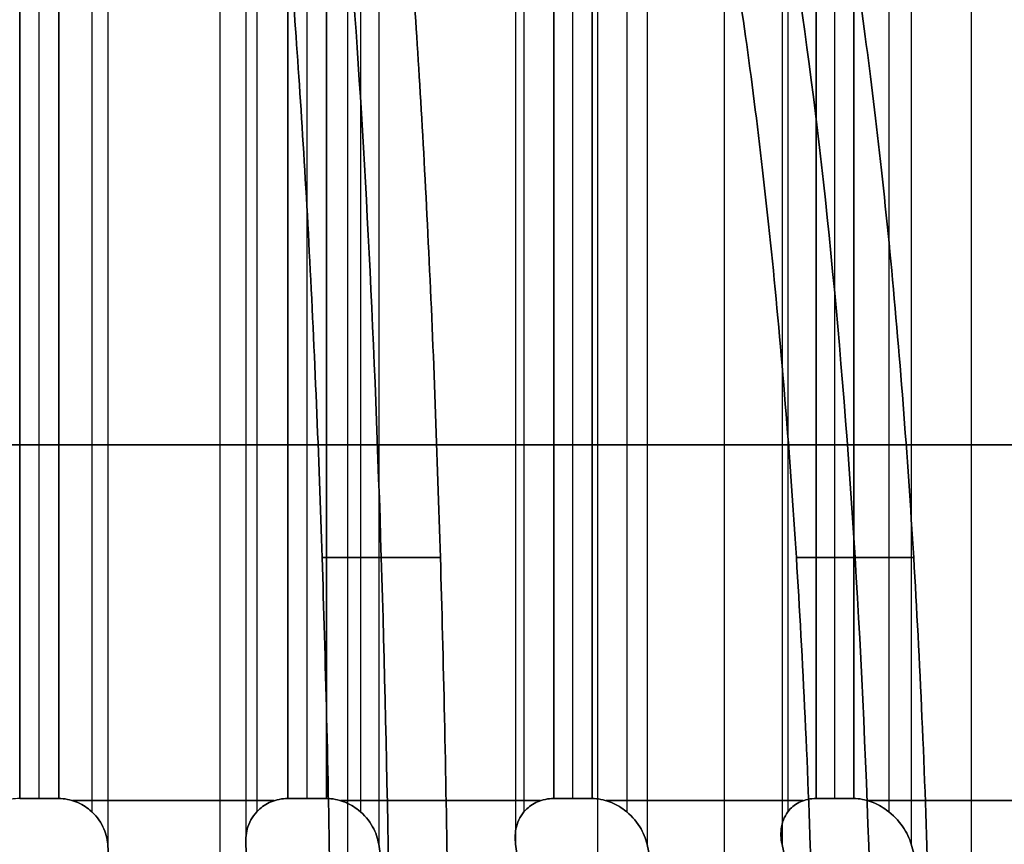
# Model space of a CAD drawing. Header units: millimetres. Extents: x -65 to 65, y -196 to 80.
# Tile 640 of 656: x 1 to 9, y 56 to 63. Entities that reach past the tile are written whole.
import ezdxf

# ---------------------------------------------------------------- set-up
doc = ezdxf.new("R2010")
doc.units = ezdxf.units.MM
doc.header["$MEASUREMENT"] = 0
doc.layers.add('IGES level 0', color=7, linetype='Continuous', true_color=0xa0a0a0)

msp = doc.modelspace()

# ---------------------------------------------------------------- linework, layer by layer
at = {"layer": 'IGES level 0'}
for p, q in [((1.7218, 79.1546, -30.8403), (1.7218, 55.8454, -30.8403)), ((1.7218, 79.1546, -30.8403), (1.7218, 55.8454, -30.8403)), ((1.7218, 79.1546, 30.8403), (1.7218, 55.8454, 30.8403)), ((1.7218, 79.1546, 30.8403), (1.7218, 55.8454, 30.8403)), ((2.8939, 79.1546, -30.7525), (2.8939, 55.8454, -30.7525)), ((2.8939, 79.1546, -30.7525), (2.8939, 55.8454, -30.7525)), ((2.8939, 79.1546, 30.7525), (2.8939, 55.8454, 30.7525)), ((2.8939, 79.1546, 30.7525), (2.8939, 55.8454, 30.7525)), ((4.0217, 79.1546, -30.6254), (4.0217, 55.8454, -30.6254)), ((4.0217, 79.1546, -30.6254), (4.0217, 55.8454, -30.6254)), ((4.0217, 79.1546, 30.6254), (4.0217, 55.8454, 30.6254)), ((4.0217, 79.1546, 30.6254), (4.0217, 55.8454, 30.6254)), ((5.1839, 79.1546, -30.4502), (5.1839, 55.8454, -30.4502)), ((5.1839, 79.1546, -30.4502), (5.1839, 55.8454, -30.4502)), ((5.1839, 79.1546, 30.4502), (5.1839, 55.8454, 30.4502)), ((5.1839, 79.1546, 30.4502), (5.1839, 55.8454, 30.4502)), ((6.2991, 79.1546, -30.2392), (6.2991, 55.8454, -30.2392)), ((6.2991, 79.1546, -30.2392), (6.2991, 55.8454, -30.2392)), ((6.2991, 79.1546, 30.2392), (6.2991, 55.8454, 30.2392)), ((6.2991, 79.1546, 30.2392), (6.2991, 55.8454, 30.2392)), ((7.445, 79.1546, -29.9777), (7.445, 55.8454, -29.9777)), ((7.445, 79.1546, -29.9777), (7.445, 55.8454, -29.9777)), ((7.445, 79.1546, 29.9777), (7.445, 55.8454, 29.9777)), ((7.445, 79.1546, 29.9777), (7.445, 55.8454, 29.9777)), ((8.5413, 79.1546, -29.6839), (8.5413, 55.8454, -29.6839)), ((8.5413, 79.1546, -29.6839), (8.5413, 55.8454, -29.6839)), ((8.5413, 79.1546, 29.6839), (8.5413, 55.8454, 29.6839)), ((8.5413, 79.1546, 29.6839), (8.5413, 55.8454, 29.6839)), ((1.5883, 78.8805, -30.5722), (1.5883, 56.1195, -30.5722)), ((1.5883, 78.8805, 30.5722), (1.5883, 56.1195, 30.5722)), ((2.986, 78.8805, -30.4674), (2.986, 56.1195, -30.4674)), ((2.986, 78.8805, 30.4674), (2.986, 56.1195, 30.4674)), ((3.8685, 78.8805, -30.368), (3.8685, 56.1195, -30.368)), ((3.8685, 78.8805, 30.368), (3.8685, 56.1195, 30.368)), ((5.2545, 78.8805, -30.1591), (5.2545, 56.1195, -30.1591)), ((5.2545, 78.8805, 30.1591), (5.2545, 56.1195, 30.1591)), ((6.1271, 78.8805, -29.994), (6.1271, 56.1195, -29.994)), ((6.1271, 78.8805, 29.994), (6.1271, 56.1195, 29.994)), ((7.4936, 78.8805, -29.6821), (7.4936, 56.1195, -29.6821)), ((7.4936, 78.8805, 29.6821), (7.4936, 56.1195, 29.6821)), ((8.3514, 78.8805, -29.4523), (8.3514, 56.1195, -29.4523)), ((8.3514, 78.8805, 29.4523), (8.3514, 56.1195, 29.4523)), ((0.9749, 78.7663, -30.4844), (0.9749, 56.2337, -30.4844)), ((0.9749, 56.2337, -30.4844), (0.9749, 78.7663, -30.4844)), ((0.9749, 78.7663, 30.4844), (0.9749, 56.2337, 30.4844)), ((0.9749, 78.7663, 30.4844), (0.9749, 56.2337, 30.4844)), ((1.1404, 56.2337, -30.4787), (1.1404, 78.7663, -30.4787)), ((1.1404, 56.2337, 30.4787), (1.1404, 78.7663, 30.4787)), ((1.3059, 78.7663, -30.472), (1.3059, 56.2337, -30.472)), ((1.3059, 78.7663, -30.472), (1.3059, 56.2337, -30.472)), ((1.3059, 78.7663, 30.472), (1.3059, 56.2337, 30.472)), ((1.3059, 56.2337, 30.472), (1.3059, 78.7663, 30.472)), ((3.2503, 78.7663, -30.3263), (3.2503, 56.2337, -30.3263)), ((3.2503, 56.2337, -30.3263), (3.2503, 78.7663, -30.3263)), ((3.2503, 78.7663, 30.3263), (3.2503, 56.2337, 30.3263)), ((3.2503, 78.7663, 30.3263), (3.2503, 56.2337, 30.3263)), ((3.4149, 56.2337, -30.3082), (3.4149, 78.7663, -30.3082)), ((3.4149, 56.2337, 30.3082), (3.4149, 78.7663, 30.3082)), ((3.5795, 78.7663, -30.2892), (3.5795, 56.2337, -30.2892)), ((3.5795, 78.7663, -30.2892), (3.5795, 56.2337, -30.2892)), ((3.5795, 78.7663, 30.2892), (3.5795, 56.2337, 30.2892)), ((3.5795, 56.2337, 30.2892), (3.5795, 78.7663, 30.2892)), ((5.5075, 78.7663, -29.9986), (5.5075, 56.2337, -29.9986)), ((5.5075, 56.2337, -29.9986), (5.5075, 78.7663, -29.9986)), ((5.5075, 78.7663, 29.9986), (5.5075, 56.2337, 29.9986)), ((5.5075, 78.7663, 29.9986), (5.5075, 56.2337, 29.9986)), ((5.6703, 56.2337, -29.9683), (5.6703, 78.7663, -29.9683)), ((5.6703, 56.2337, 29.9683), (5.6703, 78.7663, 29.9683)), ((5.833, 78.7663, -29.937), (5.833, 56.2337, -29.937)), ((5.833, 78.7663, -29.937), (5.833, 56.2337, -29.937)), ((5.833, 78.7663, 29.937), (5.833, 56.2337, 29.937)), ((5.833, 56.2337, 29.937), (5.833, 78.7663, 29.937)), ((7.7339, 78.7663, -29.5032), (7.7339, 56.2337, -29.5032)), ((7.7339, 56.2337, -29.5032), (7.7339, 78.7663, -29.5032)), ((7.7339, 78.7663, 29.5032), (7.7339, 56.2337, 29.5032)), ((7.7339, 78.7663, 29.5032), (7.7339, 56.2337, 29.5032)), ((7.894, 56.2337, -29.4607), (7.894, 78.7663, -29.4607)), ((7.894, 56.2337, 29.4607), (7.894, 78.7663, 29.4607)), ((8.0539, 78.7663, -29.4174), (8.0539, 56.2337, -29.4174)), ((8.0539, 78.7663, -29.4174), (8.0539, 56.2337, -29.4174)), ((8.0539, 78.7663, 29.4174), (8.0539, 56.2337, 29.4174)), ((8.0539, 56.2337, 29.4174), (8.0539, 78.7663, 29.4174)), ((2.6764, -70.9313, -42.9854), (2.6764, 70.9313, -42.9854)), ((2.6764, -70.9313, 42.9854), (2.6764, 70.9313, 42.9854)), ((3.7601, -70.9313, -42.9042), (3.7601, 70.9313, -42.9042)), ((3.7601, -70.9313, 42.9042), (3.7601, 70.9313, 42.9042)), ((5.8812, -70.9313, -42.6652), (5.8812, 70.9313, -42.6652)), ((5.8812, -70.9313, 42.6652), (5.8812, 70.9313, 42.6652)), ((6.9559, -70.9313, -42.5033), (6.9559, 70.9313, -42.5033)), ((6.9559, -70.9313, 42.5033), (6.9559, 70.9313, 42.5033)), ((9.0532, -70.9313, -42.1064), (9.0532, 70.9313, -42.1064)), ((9.0532, -70.9313, 42.1064), (9.0532, 70.9313, 42.1064))]:
    msp.add_line(p, q, dxfattribs=at)
at = {"layer": 'IGES level 0', "extrusion": (-2.58379e-16, 1, 0)}
msp.add_circle((0, 0, 59.2337), 27.5, dxfattribs=at)
at = {"layer": 'IGES level 0', "extrusion": (0.997204, -3.61294e-12, 0.07473)}
msp.add_arc((52.5368, -40.25), 15, 270, 315, dxfattribs=at)
at = {"layer": 'IGES level 0', "extrusion": (0.997204, -3.29788e-12, -0.07473)}
msp.add_arc((52.5368, 40.25), 15, 45, 90, dxfattribs=at)
at = {"layer": 'IGES level 0', "extrusion": (0.988831, 1.60576e-12, 0.149042)}
msp.add_arc((52.5368, -40.25), 15, 270, 315, dxfattribs=at)
at = {"layer": 'IGES level 0', "extrusion": (0.988831, -4.51847e-13, -0.149042)}
msp.add_arc((52.5368, 40.25), 15, 45, 90, dxfattribs=at)
at = {"layer": 'IGES level 0', "extrusion": (2.58379e-16, 1, -4.74635e-32)}
msp.add_arc((0, 0, 59.2337), 27.5, 90, 270, dxfattribs=at)
at = {"layer": 'IGES level 0', "extrusion": (-3.26456e-10, 1, 4.40395e-09)}
msp.add_arc((0, 0, 58.277), 54.1082, 265.18139, 266.24718, dxfattribs=at)
at = {"layer": 'IGES level 0', "extrusion": (3.04405e-10, 1, 4.01742e-09)}
msp.add_arc((0, 0, 58.277), 54.1082, 93.75282, 94.81861, dxfattribs=at)
at = {"layer": 'IGES level 0', "extrusion": (2.95036e-10, 1, -1.96819e-09)}
msp.add_arc((0, 0, 58.277), 54.1082, 260.89567, 261.96147, dxfattribs=at)
at = {"layer": 'IGES level 0', "extrusion": (8.30229e-11, 1, 5.47837e-10)}
msp.add_arc((0, 0, 58.277), 54.1082, 98.03853, 99.10433, dxfattribs=at)
at = {"layer": 'IGES level 0', "extrusion": (5.90675e-13, 1, -1.57861e-11)}
msp.add_arc((0, 0, 56.2337), 30.5, 267.54598, 268.16831, dxfattribs=at)
at = {"layer": 'IGES level 0', "extrusion": (0, 1, 0)}
for centre, radius, start, end in [((0, 0, 56.2337), 30.5, 91.83169, 92.45402), ((0, 0, 56.2337), 30.5, 91.83169, 92.45402), ((0, 0, 56.2159), 30.5178, 92.67371, 95.89772), ((0, 0, 56.2337), 30.5, 96.1174, 96.73974), ((0, 0, 56.2337), 30.5, 263.26026, 263.8826), ((0, 0, 56.2337), 30.5, 96.1174, 96.73974), ((0, 0, 56.2337), 30.5, 258.97455, 259.59688), ((0, 0, 56.2337), 30.5, 258.97455, 259.59688), ((0, 0, 56.2337), 30.5, 104.68883, 105.31117), ((0, 0, 56.2337), 30.5, 104.68883, 105.31117)]:
    msp.add_arc(centre, radius, start, end, dxfattribs=at)
at = {"layer": 'IGES level 0', "extrusion": (1.18135e-12, 1, -3.15723e-11)}
msp.add_arc((0, 0, 56.2337), 30.5, 267.54598, 268.16831, dxfattribs=at)
at = {"layer": 'IGES level 0', "extrusion": (-7.01903e-14, 1, 8.81249e-13)}
msp.add_arc((0, 0, 56.2159), 30.5178, 264.10228, 267.32629, dxfattribs=at)
at = {"layer": 'IGES level 0', "extrusion": (-1.76872e-12, 1, 1.56978e-11)}
msp.add_arc((0, 0, 56.2337), 30.5, 263.26026, 263.8826, dxfattribs=at)
at = {"layer": 'IGES level 0', "extrusion": (-8.76854e-14, 1, 5.81755e-13)}
msp.add_arc((0, 0, 56.2159), 30.5178, 259.81657, 263.04058, dxfattribs=at)
at = {"layer": 'IGES level 0', "extrusion": (4.81378e-14, 1, 2.91608e-13)}
msp.add_arc((0, 0, 56.2159), 30.5178, 96.95942, 100.18343, dxfattribs=at)
at = {"layer": 'IGES level 0', "extrusion": (-2.93688e-12, 1, -1.55218e-11)}
msp.add_arc((0, 0, 56.2337), 30.5, 100.40312, 101.02545, dxfattribs=at)
at = {"layer": 'IGES level 0', "extrusion": (-1.14525e-11, 1, -6.21429e-11)}
msp.add_arc((0, 0, 56.2337), 30.5, 100.40312, 101.02545, dxfattribs=at)
at = {"layer": 'IGES level 0', "extrusion": (6.11572e-14, 1, -2.86545e-13)}
msp.add_arc((0, 0, 56.2159), 30.5178, 255.53085, 258.75486, dxfattribs=at)
at = {"layer": 'IGES level 0', "extrusion": (2.70428e-13, 1, 1.14763e-12)}
msp.add_arc((0, 0, 56.2159), 30.5178, 101.24514, 104.46915, dxfattribs=at)
at = {"layer": 'IGES level 0', "extrusion": (-4.08861e-12, 1, 1.52589e-11)}
msp.add_arc((0, 0, 56.2337), 30.5, 254.68883, 255.31117, dxfattribs=at)
at = {"layer": 'IGES level 0', "extrusion": (4.08861e-12, 1, -1.52589e-11)}
msp.add_arc((0, 0, 56.2337), 30.5, 254.68883, 255.31117, dxfattribs=at)
at = {"layer": 'IGES level 0', "extrusion": (8.24483e-14, 1, -2.81331e-13)}
msp.add_arc((0, 0, 56.2159), 30.5178, 251.24514, 254.46915, dxfattribs=at)
at = {"layer": 'IGES level 0', "extrusion": (8.24483e-14, 1, 2.81331e-13)}
msp.add_arc((0, 0, 56.2159), 30.5178, 105.53085, 108.75486, dxfattribs=at)
at = {"layer": 'IGES level 0'}
for points, knots in [([(3.631, 52.5368, -55.1306), (3.631, 53.4624, -55.1306), (3.6238, 54.4732, -55.0395), (3.593, 56.4529, -54.6469), (3.5693, 57.4217, -54.3454), (3.5138, 59.132, -53.6391), (3.4768, 60.031, -53.1693), (3.389, 61.7093, -52.0513), (3.338, 62.4887, -51.403), (3.2867, 63.1434, -50.7503)], [-8.886527, -8.886527, -8.886527, -8.886527, -8.608847, -8.608847, -8.331167, -8.331167, -8.053476, -8.053476, -7.775785, -7.775785, -7.775785, -7.775785]), ([(3.2867, 63.1434, 50.7503), (3.338, 62.4887, 51.403), (3.389, 61.7093, 52.0513), (3.4768, 60.031, 53.1693), (3.5138, 59.132, 53.6391), (3.5693, 57.4217, 54.3454), (3.593, 56.4529, 54.6469), (3.6238, 54.4732, 55.0395), (3.631, 53.4624, 55.1306), (3.631, 52.5368, 55.1306)], [-1.110742, -1.110742, -1.110742, -1.110742, -0.833051, -0.833051, -0.55536, -0.55536, -0.27768, -0.27768, 0, 0, 0, 0]), ([(3.631, 52.5368, -55.1306), (3.631, 53.4624, -55.1306), (3.6238, 54.4732, -55.0395), (3.593, 56.4529, -54.6469), (3.5693, 57.4217, -54.3454), (3.5138, 59.132, -53.6391), (3.4768, 60.031, -53.1693), (3.389, 61.7093, -52.0513), (3.338, 62.4887, -51.403), (3.2867, 63.1434, -50.7503)], [-8.886527, -8.886527, -8.886527, -8.886527, -8.608847, -8.608847, -8.331167, -8.331167, -8.053476, -8.053476, -7.775785, -7.775785, -7.775785, -7.775785]), ([(3.2867, 63.1434, 50.7503), (3.338, 62.4887, 51.403), (3.389, 61.7093, 52.0513), (3.4768, 60.031, 53.1693), (3.5138, 59.132, 53.6391), (3.5693, 57.4217, 54.3454), (3.593, 56.4529, 54.6469), (3.6238, 54.4732, 55.0395), (3.631, 53.4624, 55.1306), (3.631, 52.5368, 55.1306)], [-1.110742, -1.110742, -1.110742, -1.110742, -0.833051, -0.833051, -0.55536, -0.55536, -0.27768, -0.27768, 0, 0, 0, 0]), ([(4.3139, 63.1434, -50.6733), (4.3605, 62.4887, -51.3264), (4.4067, 61.7093, -51.975), (4.4865, 60.031, -53.0937), (4.52, 59.132, -53.5637), (4.5704, 57.4217, -54.2704), (4.5919, 56.4529, -54.5721), (4.6199, 54.4732, -54.9649), (4.6264, 53.4624, -55.056), (4.6264, 52.5368, -55.056)], [-1.110742, -1.110742, -1.110742, -1.110742, -0.833051, -0.833051, -0.55536, -0.55536, -0.27768, -0.27768, 0, 0, 0, 0]), ([(4.6264, 52.5368, 55.056), (4.6264, 53.4624, 55.056), (4.6199, 54.4732, 54.9649), (4.5919, 56.4529, 54.5721), (4.5704, 57.4217, 54.2704), (4.52, 59.132, 53.5637), (4.4865, 60.031, 53.0937), (4.4067, 61.7093, 51.975), (4.3605, 62.4887, 51.3264), (4.3139, 63.1434, 50.6733)], [-8.886527, -8.886527, -8.886527, -8.886527, -8.608847, -8.608847, -8.331167, -8.331167, -8.053476, -8.053476, -7.775785, -7.775785, -7.775785, -7.775785]), ([(4.3139, 63.1434, -50.6733), (4.3605, 62.4887, -51.3264), (4.4067, 61.7093, -51.975), (4.4865, 60.031, -53.0937), (4.52, 59.132, -53.5637), (4.5704, 57.4217, -54.2704), (4.5919, 56.4529, -54.5721), (4.6199, 54.4732, -54.9649), (4.6264, 53.4624, -55.056), (4.6264, 52.5368, -55.056)], [-1.110742, -1.110742, -1.110742, -1.110742, -0.833051, -0.833051, -0.55536, -0.55536, -0.27768, -0.27768, 0, 0, 0, 0]), ([(4.6264, 52.5368, 55.056), (4.6264, 53.4624, 55.056), (4.6199, 54.4732, 54.9649), (4.5919, 56.4529, 54.5721), (4.5704, 57.4217, 54.2704), (4.52, 59.132, 53.5637), (4.4865, 60.031, 53.0937), (4.4067, 61.7093, 51.975), (4.3605, 62.4887, 51.3264), (4.3139, 63.1434, 50.6733)], [-8.886527, -8.886527, -8.886527, -8.886527, -8.608847, -8.608847, -8.331167, -8.331167, -8.053476, -8.053476, -7.775785, -7.775785, -7.775785, -7.775785]), ([(7.7407, 52.5368, -54.7051), (7.7407, 53.4624, -54.7051), (7.7268, 54.4732, -54.6148), (7.6667, 56.4529, -54.2256), (7.6205, 57.4217, -53.9267), (7.5124, 59.132, -53.2265), (7.4405, 60.031, -52.7608), (7.2693, 61.7093, -51.6525), (7.17, 62.4887, -51.0098), (7.0701, 63.1434, -50.3628)], [-8.886527, -8.886527, -8.886527, -8.886527, -8.608847, -8.608847, -8.331167, -8.331167, -8.053476, -8.053476, -7.775785, -7.775785, -7.775785, -7.775785]), ([(7.0701, 63.1434, 50.3628), (7.17, 62.4887, 51.0098), (7.2693, 61.7093, 51.6525), (7.4405, 60.031, 52.7608), (7.5124, 59.132, 53.2265), (7.6205, 57.4217, 53.9267), (7.6667, 56.4529, 54.2256), (7.7268, 54.4732, 54.6148), (7.7407, 53.4624, 54.7051), (7.7407, 52.5368, 54.7051)], [-1.110742, -1.110742, -1.110742, -1.110742, -0.833051, -0.833051, -0.55536, -0.55536, -0.27768, -0.27768, 0, 0, 0, 0]), ([(7.7407, 52.5368, -54.7051), (7.7407, 53.4624, -54.7051), (7.7268, 54.4732, -54.6148), (7.6667, 56.4529, -54.2256), (7.6205, 57.4217, -53.9267), (7.5124, 59.132, -53.2265), (7.4405, 60.031, -52.7608), (7.2693, 61.7093, -51.6525), (7.17, 62.4887, -51.0098), (7.0701, 63.1434, -50.3628)], [-8.886527, -8.886527, -8.886527, -8.886527, -8.608847, -8.608847, -8.331167, -8.331167, -8.053476, -8.053476, -7.775785, -7.775785, -7.775785, -7.775785]), ([(7.0701, 63.1434, 50.3628), (7.17, 62.4887, 51.0098), (7.2693, 61.7093, 51.6525), (7.4405, 60.031, 52.7608), (7.5124, 59.132, 53.2265), (7.6205, 57.4217, 53.9267), (7.6667, 56.4529, 54.2256), (7.7268, 54.4732, 54.6148), (7.7407, 53.4624, 54.7051), (7.7407, 52.5368, 54.7051)], [-1.110742, -1.110742, -1.110742, -1.110742, -0.833051, -0.833051, -0.55536, -0.55536, -0.27768, -0.27768, 0, 0, 0, 0]), ([(8.0887, 63.1434, -50.2092), (8.1839, 62.4887, -50.857), (8.2785, 61.7093, -51.5004), (8.4416, 60.031, -52.6099), (8.5102, 59.132, -53.0761), (8.6132, 57.4217, -53.7771), (8.6572, 56.4529, -54.0763), (8.7145, 54.4732, -54.4659), (8.7278, 53.4624, -54.5563), (8.7278, 52.5368, -54.5563)], [-1.110742, -1.110742, -1.110742, -1.110742, -0.833051, -0.833051, -0.55536, -0.55536, -0.27768, -0.27768, 0, 0, 0, 0]), ([(8.7278, 52.5368, 54.5563), (8.7278, 53.4624, 54.5563), (8.7145, 54.4732, 54.4659), (8.6572, 56.4529, 54.0763), (8.6132, 57.4217, 53.7771), (8.5102, 59.132, 53.0761), (8.4416, 60.031, 52.6099), (8.2785, 61.7093, 51.5004), (8.1839, 62.4887, 50.857), (8.0887, 63.1434, 50.2092)], [-8.886527, -8.886527, -8.886527, -8.886527, -8.608847, -8.608847, -8.331167, -8.331167, -8.053476, -8.053476, -7.775785, -7.775785, -7.775785, -7.775785]), ([(8.0887, 63.1434, -50.2092), (8.1839, 62.4887, -50.857), (8.2785, 61.7093, -51.5004), (8.4416, 60.031, -52.6099), (8.5102, 59.132, -53.0761), (8.6132, 57.4217, -53.7771), (8.6572, 56.4529, -54.0763), (8.7145, 54.4732, -54.4659), (8.7278, 53.4624, -54.5563), (8.7278, 52.5368, -54.5563)], [-1.110742, -1.110742, -1.110742, -1.110742, -0.833051, -0.833051, -0.55536, -0.55536, -0.27768, -0.27768, 0, 0, 0, 0]), ([(8.7278, 52.5368, 54.5563), (8.7278, 53.4624, 54.5563), (8.7145, 54.4732, 54.4659), (8.6572, 56.4529, 54.0763), (8.6132, 57.4217, 53.7771), (8.5102, 59.132, 53.0761), (8.4416, 60.031, 52.6099), (8.2785, 61.7093, 51.5004), (8.1839, 62.4887, 50.857), (8.0887, 63.1434, 50.2092)], [-8.886527, -8.886527, -8.886527, -8.886527, -8.608847, -8.608847, -8.331167, -8.331167, -8.053476, -8.053476, -7.775785, -7.775785, -7.775785, -7.775785]), ([(0.9749, 56.2337, 30.4844), (0.9257, 56.2337, 30.486), (0.8754, 56.2239, 30.4973), (0.7861, 56.1883, 30.5353), (0.7472, 56.1626, 30.562), (0.6727, 56.0959, 30.6305), (0.6389, 56.0468, 30.6803), (0.5972, 55.9455, 30.7824), (0.5879, 55.8937, 30.8344), (0.5877, 55.8454, 30.8828)], [-0.22067703, -0.22067703, -0.22067703, -0.22067703, -0.20591926, -0.20591926, -0.19116149, -0.19116149, -0.16955384, -0.16955384, -0.14922178, -0.14922178, -0.14922178, -0.14922178]), ([(0.9749, 56.2337, 30.4844), (0.9257, 56.2337, 30.486), (0.8754, 56.2239, 30.4973), (0.7861, 56.1883, 30.5353), (0.7472, 56.1626, 30.562), (0.6727, 56.0959, 30.6305), (0.6389, 56.0468, 30.6803), (0.5972, 55.9455, 30.7824), (0.5879, 55.8937, 30.8344), (0.5877, 55.8454, 30.8828)], [-0.22067703, -0.22067703, -0.22067703, -0.22067703, -0.20591926, -0.20591926, -0.19116149, -0.19116149, -0.16955384, -0.16955384, -0.14922178, -0.14922178, -0.14922178, -0.14922178]), ([(1.3059, 56.2337, -30.472), (1.3551, 56.2337, -30.4699), (1.4061, 56.2239, -30.4774), (1.498, 56.1883, -30.5087), (1.5388, 56.1626, -30.5323), (1.6182, 56.0959, -30.5951), (1.6556, 56.0468, -30.6423), (1.7049, 55.9455, -30.741), (1.718, 55.8937, -30.7921), (1.7218, 55.8454, -30.8403)], [-0.22067703, -0.22067703, -0.22067703, -0.22067703, -0.20591926, -0.20591926, -0.19116149, -0.19116149, -0.16955384, -0.16955384, -0.14922178, -0.14922178, -0.14922178, -0.14922178]), ([(1.7218, 55.8454, 30.8403), (1.718, 55.8937, 30.7921), (1.7049, 55.9455, 30.741), (1.6556, 56.0468, 30.6423), (1.6182, 56.0959, 30.5951), (1.5388, 56.1626, 30.5323), (1.498, 56.1883, 30.5087), (1.4061, 56.2239, 30.4774), (1.3551, 56.2337, 30.4699), (1.3059, 56.2337, 30.472)], [-0.29213228, -0.29213228, -0.29213228, -0.29213228, -0.27180022, -0.27180022, -0.25019256, -0.25019256, -0.2354348, -0.2354348, -0.22067703, -0.22067703, -0.22067703, -0.22067703]), ([(1.3059, 56.2337, -30.472), (1.3551, 56.2337, -30.4699), (1.4061, 56.2239, -30.4774), (1.498, 56.1883, -30.5087), (1.5388, 56.1626, -30.5323), (1.6182, 56.0959, -30.5951), (1.6556, 56.0468, -30.6423), (1.7049, 55.9455, -30.741), (1.718, 55.8937, -30.7921), (1.7218, 55.8454, -30.8403)], [-0.22067703, -0.22067703, -0.22067703, -0.22067703, -0.20591926, -0.20591926, -0.19116149, -0.19116149, -0.16955384, -0.16955384, -0.14922178, -0.14922178, -0.14922178, -0.14922178]), ([(1.7218, 55.8454, 30.8403), (1.718, 55.8937, 30.7921), (1.7049, 55.9455, 30.741), (1.6556, 56.0468, 30.6423), (1.6182, 56.0959, 30.5951), (1.5388, 56.1626, 30.5323), (1.498, 56.1883, 30.5087), (1.4061, 56.2239, 30.4774), (1.3551, 56.2337, 30.4699), (1.3059, 56.2337, 30.472)], [-0.29213228, -0.29213228, -0.29213228, -0.29213228, -0.27180022, -0.27180022, -0.25019256, -0.25019256, -0.2354348, -0.2354348, -0.22067703, -0.22067703, -0.22067703, -0.22067703]), ([(2.8939, 55.8454, -30.7525), (2.8905, 55.8937, -30.7042), (2.8959, 55.9455, -30.6517), (2.9298, 56.0468, -30.5468), (2.9598, 56.0959, -30.4945), (3.029, 56.1626, -30.4207), (3.0659, 56.1883, -30.3912), (3.152, 56.2239, -30.3466), (3.2014, 56.2337, -30.3316), (3.2503, 56.2337, -30.3263)], [-0.29213228, -0.29213228, -0.29213228, -0.29213228, -0.27180022, -0.27180022, -0.25019256, -0.25019256, -0.2354348, -0.2354348, -0.22067703, -0.22067703, -0.22067703, -0.22067703]), ([(3.2503, 56.2337, 30.3263), (3.2014, 56.2337, 30.3316), (3.152, 56.2239, 30.3466), (3.0659, 56.1883, 30.3912), (3.029, 56.1626, 30.4207), (2.9598, 56.0959, 30.4945), (2.9298, 56.0468, 30.5468), (2.8959, 55.9455, 30.6517), (2.8905, 55.8937, 30.7042), (2.8939, 55.8454, 30.7525)], [-0.22067703, -0.22067703, -0.22067703, -0.22067703, -0.20591926, -0.20591926, -0.19116149, -0.19116149, -0.16955384, -0.16955384, -0.14922178, -0.14922178, -0.14922178, -0.14922178]), ([(2.8939, 55.8454, -30.7525), (2.8905, 55.8937, -30.7042), (2.8959, 55.9455, -30.6517), (2.9298, 56.0468, -30.5468), (2.9598, 56.0959, -30.4945), (3.029, 56.1626, -30.4207), (3.0659, 56.1883, -30.3912), (3.152, 56.2239, -30.3466), (3.2014, 56.2337, -30.3316), (3.2503, 56.2337, -30.3263)], [-0.29213228, -0.29213228, -0.29213228, -0.29213228, -0.27180022, -0.27180022, -0.25019256, -0.25019256, -0.2354348, -0.2354348, -0.22067703, -0.22067703, -0.22067703, -0.22067703]), ([(3.2503, 56.2337, 30.3263), (3.2014, 56.2337, 30.3316), (3.152, 56.2239, 30.3466), (3.0659, 56.1883, 30.3912), (3.029, 56.1626, 30.4207), (2.9598, 56.0959, 30.4945), (2.9298, 56.0468, 30.5468), (2.8959, 55.9455, 30.6517), (2.8905, 55.8937, 30.7042), (2.8939, 55.8454, 30.7525)], [-0.22067703, -0.22067703, -0.22067703, -0.22067703, -0.20591926, -0.20591926, -0.19116149, -0.19116149, -0.16955384, -0.16955384, -0.14922178, -0.14922178, -0.14922178, -0.14922178]), ([(3.5795, 56.2337, -30.2892), (3.6283, 56.2337, -30.2835), (3.6798, 56.2239, -30.2871), (3.7737, 56.1883, -30.3114), (3.8162, 56.1626, -30.332), (3.9001, 56.0959, -30.3886), (3.9409, 56.0468, -30.4329), (3.9974, 55.9455, -30.5276), (4.0143, 55.8937, -30.5776), (4.0217, 55.8454, -30.6254)], [-0.22067703, -0.22067703, -0.22067703, -0.22067703, -0.20591926, -0.20591926, -0.19116149, -0.19116149, -0.16955384, -0.16955384, -0.14922178, -0.14922178, -0.14922178, -0.14922178]), ([(4.0217, 55.8454, 30.6254), (4.0143, 55.8937, 30.5776), (3.9974, 55.9455, 30.5276), (3.9409, 56.0468, 30.4329), (3.9001, 56.0959, 30.3886), (3.8162, 56.1626, 30.332), (3.7737, 56.1883, 30.3114), (3.6798, 56.2239, 30.2871), (3.6283, 56.2337, 30.2835), (3.5795, 56.2337, 30.2892)], [-0.29213228, -0.29213228, -0.29213228, -0.29213228, -0.27180022, -0.27180022, -0.25019256, -0.25019256, -0.2354348, -0.2354348, -0.22067703, -0.22067703, -0.22067703, -0.22067703]), ([(3.5795, 56.2337, -30.2892), (3.6283, 56.2337, -30.2835), (3.6798, 56.2239, -30.2871), (3.7737, 56.1883, -30.3114), (3.8162, 56.1626, -30.332), (3.9001, 56.0959, -30.3886), (3.9409, 56.0468, -30.4329), (3.9974, 55.9455, -30.5276), (4.0143, 55.8937, -30.5776), (4.0217, 55.8454, -30.6254)], [-0.22067703, -0.22067703, -0.22067703, -0.22067703, -0.20591926, -0.20591926, -0.19116149, -0.19116149, -0.16955384, -0.16955384, -0.14922178, -0.14922178, -0.14922178, -0.14922178]), ([(4.0217, 55.8454, 30.6254), (4.0143, 55.8937, 30.5776), (3.9974, 55.9455, 30.5276), (3.9409, 56.0468, 30.4329), (3.9001, 56.0959, 30.3886), (3.8162, 56.1626, 30.332), (3.7737, 56.1883, 30.3114), (3.6798, 56.2239, 30.2871), (3.6283, 56.2337, 30.2835), (3.5795, 56.2337, 30.2892)], [-0.29213228, -0.29213228, -0.29213228, -0.29213228, -0.27180022, -0.27180022, -0.25019256, -0.25019256, -0.2354348, -0.2354348, -0.22067703, -0.22067703, -0.22067703, -0.22067703]), ([(5.1839, 55.8454, -30.4502), (5.1769, 55.8937, -30.4024), (5.1784, 55.9455, -30.3496), (5.2044, 56.0468, -30.2424), (5.2304, 56.0959, -30.1881), (5.2939, 56.1626, -30.1092), (5.3284, 56.1883, -30.0771), (5.411, 56.2239, -30.0262), (5.4591, 56.2337, -30.0075), (5.5075, 56.2337, -29.9986)], [-0.29213228, -0.29213228, -0.29213228, -0.29213228, -0.27180022, -0.27180022, -0.25019256, -0.25019256, -0.2354348, -0.2354348, -0.22067703, -0.22067703, -0.22067703, -0.22067703]), ([(5.5075, 56.2337, 29.9986), (5.4591, 56.2337, 30.0075), (5.411, 56.2239, 30.0262), (5.3284, 56.1883, 30.0771), (5.2939, 56.1626, 30.1092), (5.2304, 56.0959, 30.1881), (5.2044, 56.0468, 30.2424), (5.1784, 55.9455, 30.3496), (5.1769, 55.8937, 30.4024), (5.1839, 55.8454, 30.4502)], [-0.22067703, -0.22067703, -0.22067703, -0.22067703, -0.20591926, -0.20591926, -0.19116149, -0.19116149, -0.16955384, -0.16955384, -0.14922178, -0.14922178, -0.14922178, -0.14922178]), ([(5.1839, 55.8454, -30.4502), (5.1769, 55.8937, -30.4024), (5.1784, 55.9455, -30.3496), (5.2044, 56.0468, -30.2424), (5.2304, 56.0959, -30.1881), (5.2939, 56.1626, -30.1092), (5.3284, 56.1883, -30.0771), (5.411, 56.2239, -30.0262), (5.4591, 56.2337, -30.0075), (5.5075, 56.2337, -29.9986)], [-0.29213228, -0.29213228, -0.29213228, -0.29213228, -0.27180022, -0.27180022, -0.25019256, -0.25019256, -0.2354348, -0.2354348, -0.22067703, -0.22067703, -0.22067703, -0.22067703]), ([(5.5075, 56.2337, 29.9986), (5.4591, 56.2337, 30.0075), (5.411, 56.2239, 30.0262), (5.3284, 56.1883, 30.0771), (5.2939, 56.1626, 30.1092), (5.2304, 56.0959, 30.1881), (5.2044, 56.0468, 30.2424), (5.1784, 55.9455, 30.3496), (5.1769, 55.8937, 30.4024), (5.1839, 55.8454, 30.4502)], [-0.22067703, -0.22067703, -0.22067703, -0.22067703, -0.20591926, -0.20591926, -0.19116149, -0.19116149, -0.16955384, -0.16955384, -0.14922178, -0.14922178, -0.14922178, -0.14922178]), ([(5.833, 56.2337, -29.937), (5.8813, 56.2337, -29.9276), (5.9329, 56.2239, -29.9274), (6.0283, 56.1883, -29.9447), (6.0722, 56.1626, -29.962), (6.1601, 56.0959, -30.0122), (6.2041, 56.0468, -30.0533), (6.2675, 55.9455, -30.1435), (6.2882, 55.8937, -30.1921), (6.2991, 55.8454, -30.2392)], [-0.22067703, -0.22067703, -0.22067703, -0.22067703, -0.20591926, -0.20591926, -0.19116149, -0.19116149, -0.16955384, -0.16955384, -0.14922178, -0.14922178, -0.14922178, -0.14922178]), ([(6.2991, 55.8454, 30.2392), (6.2882, 55.8937, 30.1921), (6.2675, 55.9455, 30.1435), (6.2041, 56.0468, 30.0533), (6.1601, 56.0959, 30.0122), (6.0722, 56.1626, 29.962), (6.0283, 56.1883, 29.9447), (5.9329, 56.2239, 29.9274), (5.8813, 56.2337, 29.9276), (5.833, 56.2337, 29.937)], [-0.29213228, -0.29213228, -0.29213228, -0.29213228, -0.27180022, -0.27180022, -0.25019256, -0.25019256, -0.2354348, -0.2354348, -0.22067703, -0.22067703, -0.22067703, -0.22067703]), ([(5.833, 56.2337, -29.937), (5.8813, 56.2337, -29.9276), (5.9329, 56.2239, -29.9274), (6.0283, 56.1883, -29.9447), (6.0722, 56.1626, -29.962), (6.1601, 56.0959, -30.0122), (6.2041, 56.0468, -30.0533), (6.2675, 55.9455, -30.1435), (6.2882, 55.8937, -30.1921), (6.2991, 55.8454, -30.2392)], [-0.22067703, -0.22067703, -0.22067703, -0.22067703, -0.20591926, -0.20591926, -0.19116149, -0.19116149, -0.16955384, -0.16955384, -0.14922178, -0.14922178, -0.14922178, -0.14922178]), ([(6.2991, 55.8454, 30.2392), (6.2882, 55.8937, 30.1921), (6.2675, 55.9455, 30.1435), (6.2041, 56.0468, 30.0533), (6.1601, 56.0959, 30.0122), (6.0722, 56.1626, 29.962), (6.0283, 56.1883, 29.9447), (5.9329, 56.2239, 29.9274), (5.8813, 56.2337, 29.9276), (5.833, 56.2337, 29.937)], [-0.29213228, -0.29213228, -0.29213228, -0.29213228, -0.27180022, -0.27180022, -0.25019256, -0.25019256, -0.2354348, -0.2354348, -0.22067703, -0.22067703, -0.22067703, -0.22067703]), ([(7.445, 55.8454, -29.9777), (7.4344, 55.8937, -29.9305), (7.4319, 55.9455, -29.8778), (7.4499, 56.0468, -29.7689), (7.4717, 56.0959, -29.7128), (7.5291, 56.1626, -29.6294), (7.5612, 56.1883, -29.5948), (7.6397, 56.2239, -29.5378), (7.6863, 56.2337, -29.5156), (7.7339, 56.2337, -29.5032)], [-0.29213228, -0.29213228, -0.29213228, -0.29213228, -0.27180022, -0.27180022, -0.25019256, -0.25019256, -0.2354348, -0.2354348, -0.22067703, -0.22067703, -0.22067703, -0.22067703]), ([(7.7339, 56.2337, 29.5032), (7.6863, 56.2337, 29.5156), (7.6397, 56.2239, 29.5378), (7.5612, 56.1883, 29.5948), (7.5291, 56.1626, 29.6294), (7.4717, 56.0959, 29.7128), (7.4499, 56.0468, 29.7689), (7.4319, 55.9455, 29.8778), (7.4344, 55.8937, 29.9305), (7.445, 55.8454, 29.9777)], [-0.22067703, -0.22067703, -0.22067703, -0.22067703, -0.20591926, -0.20591926, -0.19116149, -0.19116149, -0.16955384, -0.16955384, -0.14922178, -0.14922178, -0.14922178, -0.14922178]), ([(7.445, 55.8454, -29.9777), (7.4344, 55.8937, -29.9305), (7.4319, 55.9455, -29.8778), (7.4499, 56.0468, -29.7689), (7.4717, 56.0959, -29.7128), (7.5291, 56.1626, -29.6294), (7.5612, 56.1883, -29.5948), (7.6397, 56.2239, -29.5378), (7.6863, 56.2337, -29.5156), (7.7339, 56.2337, -29.5032)], [-0.29213228, -0.29213228, -0.29213228, -0.29213228, -0.27180022, -0.27180022, -0.25019256, -0.25019256, -0.2354348, -0.2354348, -0.22067703, -0.22067703, -0.22067703, -0.22067703]), ([(7.7339, 56.2337, 29.5032), (7.6863, 56.2337, 29.5156), (7.6397, 56.2239, 29.5378), (7.5612, 56.1883, 29.5948), (7.5291, 56.1626, 29.6294), (7.4717, 56.0959, 29.7128), (7.4499, 56.0468, 29.7689), (7.4319, 55.9455, 29.8778), (7.4344, 55.8937, 29.9305), (7.445, 55.8454, 29.9777)], [-0.22067703, -0.22067703, -0.22067703, -0.22067703, -0.20591926, -0.20591926, -0.19116149, -0.19116149, -0.16955384, -0.16955384, -0.14922178, -0.14922178, -0.14922178, -0.14922178]), ([(8.0539, 56.2337, -29.4174), (8.1013, 56.2337, -29.4044), (8.1527, 56.2239, -29.4004), (8.2492, 56.1883, -29.4104), (8.2943, 56.1626, -29.4244), (8.3857, 56.0959, -29.4679), (8.4327, 56.0468, -29.5056), (8.5026, 55.9455, -29.5909), (8.5269, 55.8937, -29.6378), (8.5413, 55.8454, -29.6839)], [-0.22067703, -0.22067703, -0.22067703, -0.22067703, -0.20591926, -0.20591926, -0.19116149, -0.19116149, -0.16955384, -0.16955384, -0.14922178, -0.14922178, -0.14922178, -0.14922178]), ([(8.5413, 55.8454, 29.6839), (8.5269, 55.8937, 29.6378), (8.5026, 55.9455, 29.5909), (8.4327, 56.0468, 29.5056), (8.3857, 56.0959, 29.4679), (8.2943, 56.1626, 29.4244), (8.2492, 56.1883, 29.4104), (8.1527, 56.2239, 29.4004), (8.1013, 56.2337, 29.4044), (8.0539, 56.2337, 29.4174)], [-0.29213228, -0.29213228, -0.29213228, -0.29213228, -0.27180022, -0.27180022, -0.25019256, -0.25019256, -0.2354348, -0.2354348, -0.22067703, -0.22067703, -0.22067703, -0.22067703]), ([(8.0539, 56.2337, -29.4174), (8.1013, 56.2337, -29.4044), (8.1527, 56.2239, -29.4004), (8.2492, 56.1883, -29.4104), (8.2943, 56.1626, -29.4244), (8.3857, 56.0959, -29.4679), (8.4327, 56.0468, -29.5056), (8.5026, 55.9455, -29.5909), (8.5269, 55.8937, -29.6378), (8.5413, 55.8454, -29.6839)], [-0.22067703, -0.22067703, -0.22067703, -0.22067703, -0.20591926, -0.20591926, -0.19116149, -0.19116149, -0.16955384, -0.16955384, -0.14922178, -0.14922178, -0.14922178, -0.14922178]), ([(8.5413, 55.8454, 29.6839), (8.5269, 55.8937, 29.6378), (8.5026, 55.9455, 29.5909), (8.4327, 56.0468, 29.5056), (8.3857, 56.0959, 29.4679), (8.2943, 56.1626, 29.4244), (8.2492, 56.1883, 29.4104), (8.1527, 56.2239, 29.4004), (8.1013, 56.2337, 29.4044), (8.0539, 56.2337, 29.4174)], [-0.29213228, -0.29213228, -0.29213228, -0.29213228, -0.27180022, -0.27180022, -0.25019256, -0.25019256, -0.2354348, -0.2354348, -0.22067703, -0.22067703, -0.22067703, -0.22067703])]:
    msp.add_open_spline(points, degree=3, knots=knots, dxfattribs=at)
for points, weights in [([(1.9293, 53.1982, -33.48), (1.8213, 54.5762, -32.1059), (1.7218, 55.8454, -30.8403)], [1.89780356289, 1.90092710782, 1.90083946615]), ([(1.7218, 55.8454, 30.8403), (1.8213, 54.5762, 32.1059), (1.9293, 53.1982, 33.48)], [1.90083946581, 1.90092710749, 1.89780356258]), ([(1.9293, 53.1982, -33.48), (1.8213, 54.5762, -32.1059), (1.7218, 55.8454, -30.8403)], [1.89780356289, 1.90092710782, 1.90083946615]), ([(1.7218, 55.8454, 30.8403), (1.8213, 54.5762, 32.1059), (1.9293, 53.1982, 33.48)], [1.90083946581, 1.90092710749, 1.89780356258]), ([(2.8939, 55.8454, -30.7525), (2.9842, 54.5762, -32.0188), (3.0822, 53.1982, -33.3936)], [1.90083946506, 1.90092710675, 1.89780356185]), ([(3.0822, 53.1982, 33.3936), (2.9842, 54.5762, 32.0188), (2.8939, 55.8454, 30.7525)], [1.89780356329, 1.90092710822, 1.90083946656]), ([(2.8939, 55.8454, -30.7525), (2.9842, 54.5762, -32.0188), (3.0822, 53.1982, -33.3936)], [1.90083946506, 1.90092710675, 1.89780356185]), ([(3.0822, 53.1982, 33.3936), (2.9842, 54.5762, 32.0188), (2.8939, 55.8454, 30.7525)], [1.89780356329, 1.90092710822, 1.90083946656]), ([(4.4259, 53.1982, -33.2422), (4.2155, 54.5762, -31.88), (4.0217, 55.8454, -30.6254)], [1.89780356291, 1.90092710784, 1.90083946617]), ([(4.0217, 55.8454, 30.6254), (4.2155, 54.5762, 31.88), (4.4259, 53.1982, 33.2422)], [1.90083946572, 1.9009271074, 1.89780356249]), ([(4.4259, 53.1982, -33.2422), (4.2155, 54.5762, -31.88), (4.0217, 55.8454, -30.6254)], [1.89780356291, 1.90092710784, 1.90083946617]), ([(4.0217, 55.8454, 30.6254), (4.2155, 54.5762, 31.88), (4.4259, 53.1982, 33.2422)], [1.90083946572, 1.9009271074, 1.89780356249]), ([(5.1839, 55.8454, -30.4502), (5.3686, 54.5762, -31.7062), (5.5691, 53.1982, -33.0699)], [1.90083946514, 1.90092710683, 1.89780356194]), ([(5.5691, 53.1982, 33.0699), (5.3686, 54.5762, 31.7062), (5.1839, 55.8454, 30.4502)], [1.89780356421, 1.90092710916, 1.90083946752]), ([(5.1839, 55.8454, -30.4502), (5.3686, 54.5762, -31.7062), (5.5691, 53.1982, -33.0699)], [1.90083946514, 1.90092710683, 1.89780356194]), ([(5.5691, 53.1982, 33.0699), (5.3686, 54.5762, 31.7062), (5.1839, 55.8454, 30.4502)], [1.89780356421, 1.90092710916, 1.90083946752]), ([(6.8977, 53.1982, -32.8185), (6.5861, 54.5762, -31.4759), (6.2991, 55.8454, -30.2392)], [1.89780356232, 1.90092710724, 1.90083946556]), ([(6.2991, 55.8454, 30.2392), (6.5861, 54.5762, 31.4759), (6.8977, 53.1982, 32.8185)], [1.90083946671, 1.90092710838, 1.89780356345]), ([(6.8977, 53.1982, -32.8185), (6.5861, 54.5762, -31.4759), (6.2991, 55.8454, -30.2392)], [1.89780356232, 1.90092710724, 1.90083946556]), ([(6.2991, 55.8454, 30.2392), (6.5861, 54.5762, 31.4759), (6.8977, 53.1982, 32.8185)], [1.90083946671, 1.90092710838, 1.89780356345]), ([(7.445, 55.8454, -29.9777), (7.723, 54.5762, -31.2164), (8.0248, 53.1982, -32.5612)], [1.90083946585, 1.90092710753, 1.89780356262]), ([(8.0248, 53.1982, 32.5612), (7.723, 54.5762, 31.2164), (7.445, 55.8454, 29.9777)], [1.89780356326, 1.9009271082, 1.90083946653]), ([(7.445, 55.8454, -29.9777), (7.723, 54.5762, -31.2164), (8.0248, 53.1982, -32.5612)], [1.90083946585, 1.90092710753, 1.89780356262]), ([(8.0248, 53.1982, 32.5612), (7.723, 54.5762, 31.2164), (7.445, 55.8454, 29.9777)], [1.89780356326, 1.9009271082, 1.90083946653]), ([(9.3309, 53.1982, -32.2113), (8.9199, 54.5762, -30.8957), (8.5413, 55.8454, -29.6839)], [1.89780356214, 1.90092710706, 1.90083946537]), ([(8.5413, 55.8454, 29.6839), (8.9199, 54.5762, 30.8957), (9.3309, 53.1982, 32.2113)], [1.90083946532, 1.90092710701, 1.89780356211]), ([(9.3309, 53.1982, -32.2113), (8.9199, 54.5762, -30.8957), (8.5413, 55.8454, -29.6839)], [1.89780356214, 1.90092710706, 1.90083946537]), ([(8.5413, 55.8454, 29.6839), (8.9199, 54.5762, 30.8957), (9.3309, 53.1982, 32.2113)], [1.90083946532, 1.90092710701, 1.89780356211])]:
    msp.add_rational_spline(points, weights, degree=2, dxfattribs=at)

doc.saveas('drawing.dxf')
